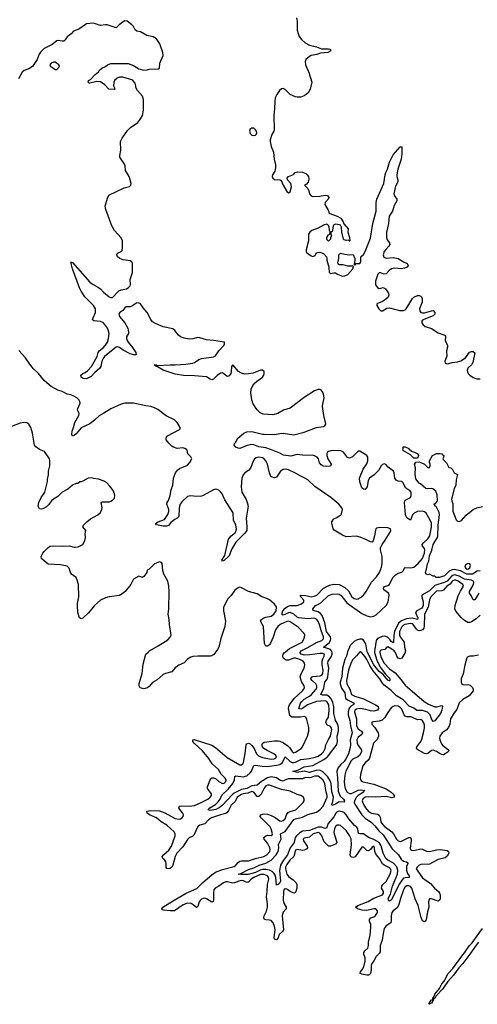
# Model space of a CAD drawing. Header units: inches. Extents: x 2293880 to 2522759, y 823965 to 1006879.
# Tile 289 of 325: x 2483483 to 2488738, y 855956 to 867248. Entities that reach past the tile are written whole.
import ezdxf

# ---------------------------------------------------------------- set-up
doc = ezdxf.new("R2010")
doc.units = ezdxf.units.IN
doc.header["$MEASUREMENT"] = 0
doc.layers.add('C4885', color=7, linetype='Continuous')
doc.layers.add('C4886', color=7, linetype='Continuous')

msp = doc.modelspace()

# ---------------------------------------------------------------- linework, layer by layer
at = {"layer": 'C4885', "color": 5}
for points, elevation in [([(2485737, 860000), (2485713, 859967), (2485690, 859952), (2485674, 859950), (2485530, 859948), (2485470, 859944), (2485450, 859939), (2485410, 859914), (2485370, 859874), (2485310, 859847), (2485270, 859813), (2485230, 859770), (2485158, 859750), (2485130, 859737), (2485061, 859679), (2485010, 859645), (2484970, 859601), (2484950, 859586), (2484910, 859573), (2484867, 859587), (2484855, 859610), (2484854, 859634), (2484888, 859750), (2484902, 859858), (2484930, 859970), (2484961, 860000)], 80), ([(2488750, 859959), (2488690, 859949), (2488650, 859949), (2488630, 859942), (2488618, 859930), (2488593, 859847), (2488574, 859746), (2488554, 859690), (2488551, 859650), (2488558, 859630), (2488570, 859623), (2488590, 859619), (2488630, 859625), (2488656, 859616), (2488682, 859590), (2488689, 859570), (2488689, 859550), (2488645, 859495), (2488570, 859453), (2488530, 859415), (2488502, 859338), (2488470, 859300), (2488429, 859230), (2488422, 859170), (2488405, 859130), (2488379, 859101), (2488334, 859070), (2488309, 859031), (2488305, 859010), (2488307, 858990), (2488325, 858945), (2488343, 858923), (2488389, 858890), (2488409, 858870), (2488402, 858850), (2488370, 858828), (2488350, 858819), (2488330, 858820), (2488310, 858828), (2488270, 858857), (2488230, 858869), (2488210, 858865), (2488170, 858833), (2488150, 858828), (2488130, 858833), (2488061, 858870), (2488044, 858884), (2488040, 858890), (2488043, 858910), (2488090, 858970), (2488102, 858998), (2488121, 859070), (2488130, 859127), (2488130, 859157), (2488123, 859183), (2488110, 859208), (2488090, 859221), (2488050, 859218), (2487985, 859250), (2487970, 859254), (2487930, 859253), (2487910, 859261), (2487896, 859276), (2487870, 859339), (2487850, 859361), (2487830, 859374), (2487790, 859379), (2487770, 859371), (2487750, 859355), (2487710, 859303), (2487674, 859246), (2487644, 859216), (2487610, 859203), (2487544, 859196), (2487527, 859190), (2487528, 859170), (2487556, 859136), (2487599, 859070), (2487604, 859050), (2487603, 859030), (2487586, 858994), (2487545, 858950), (2487500, 858780), (2487484, 858756), (2487455, 858730), (2487424, 858690), (2487396, 858590), (2487394, 858554), (2487398, 858530), (2487412, 858512), (2487426, 858506), (2487550, 858481), (2487690, 858429), (2487750, 858390), (2487769, 858370), (2487782, 858350), (2487781, 858330), (2487755, 858325), (2487690, 858339), (2487573, 858333), (2487490, 858337), (2487450, 858331), (2487423, 858310), (2487416, 858290), (2487430, 858246), (2487452, 858210), (2487490, 858169), (2487523, 858150), (2487590, 858135), (2487610, 858125), (2487622, 858102), (2487631, 858050), (2487641, 858030), (2487670, 857999), (2487756, 857936), (2487777, 857910), (2487810, 857849), (2487830, 857830), (2487850, 857822), (2487867, 857827), (2487950, 857869), (2487970, 857868), (2487979, 857850), (2487979, 857830), (2487966, 857746), (2487969, 857729), (2487982, 857722), (2488010, 857719), (2488090, 857741), (2488110, 857736), (2488154, 857714), (2488190, 857709), (2488270, 857728), (2488311, 857731), (2488390, 857719), (2488405, 857710), (2488410, 857690), (2488390, 857654), (2488370, 857636), (2488290, 857617), (2488190, 857563), (2488090, 857559), (2488070, 857550), (2488047, 857530), (2488037, 857510), (2488110, 857407), (2488200, 857340), (2488247, 857287), (2488293, 857250), (2488305, 857230), (2488310, 857210), (2488311, 857170), (2488307, 857153), (2488290, 857140), (2488210, 857166), (2488190, 857164), (2488183, 857157), (2488177, 857130), (2488181, 857070), (2488164, 857016), (2488152, 856928), (2488146, 856914), (2488130, 856903), (2488110, 856913), (2488093, 856953), (2488058, 857090), (2488024, 857164), (2487985, 857290), (2487970, 857306), (2487950, 857314), (2487930, 857314), (2487910, 857305), (2487891, 857270), (2487855, 857170), (2487832, 857088), (2487817, 857063), (2487771, 857030), (2487758, 857010), (2487748, 856970), (2487749, 856910), (2487744, 856890), (2487690, 856855), (2487670, 856825), (2487656, 856770), (2487647, 856693), (2487623, 856630), (2487624, 856570), (2487621, 856559), (2487610, 856540), (2487576, 856504), (2487550, 856456), (2487522, 856418), (2487518, 856410), (2487519, 856350), (2487510, 856310), (2487491, 856290), (2487470, 856290), (2487410, 856302), (2487394, 856310), (2487394, 856314), (2487397, 856330), (2487420, 856360), (2487434, 856386), (2487449, 856450), (2487449, 856490), (2487433, 856530), (2487433, 856550), (2487447, 856570), (2487480, 856600), (2487490, 856630), (2487488, 856670), (2487507, 856750), (2487516, 856836), (2487515, 856870), (2487501, 856910), (2487501, 856930), (2487514, 856946), (2487550, 856960), (2487570, 856975), (2487590, 857009), (2487593, 857030), (2487572, 857050), (2487551, 857051), (2487470, 857031), (2487414, 857034), (2487363, 857050), (2487339, 857070), (2487364, 857090), (2487483, 857137), (2487550, 857174), (2487649, 857211), (2487660, 857230), (2487659, 857250), (2487639, 857290), (2487641, 857310), (2487651, 857330), (2487690, 857364), (2487700, 857380), (2487736, 857450), (2487748, 857490), (2487741, 857510), (2487730, 857522), (2487670, 857550), (2487649, 857569), (2487614, 857630), (2487580, 857670), (2487569, 857690), (2487561, 857710), (2487558, 857750), (2487550, 857770), (2487530, 857758), (2487510, 857730), (2487490, 857715), (2487470, 857719), (2487430, 857760), (2487410, 857759), (2487334, 857646), (2487310, 857638), (2487286, 857646), (2487276, 857670), (2487294, 857786), (2487290, 857853), (2487270, 857891), (2487230, 857948), (2487167, 858007), (2487150, 858011), (2487130, 858010), (2487110, 857997), (2487099, 857970), (2487092, 857930), (2487093, 857910), (2487124, 857816), (2487124, 857810), (2487109, 857791), (2487051, 857769), (2487030, 857771), (2487008, 857787), (2486981, 857821), (2486952, 857890), (2486930, 857917), (2486910, 857926), (2486853, 857910), (2486810, 857874), (2486750, 857863), (2486737, 857850), (2486741, 857830), (2486783, 857770), (2486786, 857750), (2486779, 857741), (2486769, 857730), (2486750, 857723), (2486730, 857721), (2486670, 857732), (2486650, 857722), (2486630, 857650), (2486585, 857610), (2486550, 857560), (2486537, 857530), (2486536, 857510), (2486550, 857450), (2486570, 857423), (2486623, 857383), (2486656, 857350), (2486666, 857330), (2486666, 857290), (2486654, 857246), (2486644, 857236), (2486630, 857232), (2486590, 857249), (2486550, 857278), (2486530, 857282), (2486517, 857270), (2486512, 857250), (2486509, 857150), (2486518, 857118), (2486542, 857070), (2486542, 857050), (2486509, 857011), (2486498, 856970), (2486512, 856810), (2486499, 856790), (2486464, 856756), (2486450, 856719), (2486430, 856696), (2486410, 856705), (2486404, 856724), (2486415, 856810), (2486409, 856850), (2486394, 856890), (2486370, 856916), (2486350, 856923), (2486310, 856924), (2486294, 856930), (2486287, 856947), (2486291, 856970), (2486317, 857023), (2486329, 857070), (2486329, 857110), (2486316, 857190), (2486324, 857250), (2486328, 857330), (2486343, 857390), (2486341, 857410), (2486329, 857429), (2486290, 857445), (2486250, 857444), (2486173, 857410), (2486141, 857390), (2486110, 857358), (2486104, 857356), (2486090, 857354), (2486052, 857372), (2486030, 857375), (2486000, 857370), (2485950, 857348), (2485930, 857346), (2485870, 857359), (2485850, 857359), (2485822, 857350), (2485770, 857311), (2485729, 857290), (2485713, 857270), (2485707, 857230), (2485709, 857151), (2485703, 857137), (2485690, 857128), (2485630, 857165), (2485610, 857172), (2485590, 857171), (2485570, 857162), (2485554, 857146), (2485545, 857130), (2485530, 857077), (2485512, 857068), (2485477, 857097), (2485451, 857111), (2485410, 857115), (2485362, 857098), (2485261, 857030), (2485210, 857028), (2485135, 857035), (2485121, 857041), (2485114, 857050), (2485128, 857070), (2485256, 857150), (2485395, 857230), (2485516, 857284), (2485585, 857355), (2485690, 857442), (2485732, 857470), (2485810, 857501), (2485945, 857535), (2485966, 857550), (2485990, 857583), (2486010, 857599), (2486030, 857603), (2486110, 857600), (2486190, 857627), (2486285, 857650), (2486321, 857670), (2486354, 857710), (2486359, 857730), (2486355, 857750), (2486330, 857803), (2486292, 857850), (2486288, 857870), (2486310, 857890), (2486330, 857895), (2486370, 857893), (2486382, 857898), (2486386, 857910), (2486370, 857970), (2486359, 857990), (2486310, 858043), (2486260, 858090), (2486246, 858110), (2486249, 858130), (2486290, 858141), (2486330, 858137), (2486370, 858121), (2486417, 858097), (2486470, 858062), (2486490, 858055), (2486510, 858063), (2486530, 858083), (2486548, 858130), (2486566, 858154), (2486590, 858169), (2486652, 858188), (2486664, 858196), (2486737, 858270), (2486749, 858290), (2486749, 858310), (2486741, 858330), (2486710, 858350), (2486670, 858362), (2486590, 858401), (2486490, 858419), (2486350, 858469), (2486330, 858469), (2486310, 858460), (2486290, 858436), (2486255, 858365), (2486230, 858340), (2486210, 858341), (2486170, 858389), (2486150, 858395), (2486102, 858378), (2486050, 858371), (2486030, 858362), (2485982, 858330), (2485958, 858282), (2485910, 858241), (2485882, 858178), (2485865, 858155), (2485850, 858145), (2485790, 858130), (2485686, 858094), (2485653, 858070), (2485610, 858025), (2485550, 858012), (2485530, 857997), (2485483, 857897), (2485470, 857885), (2485430, 857865), (2485410, 857846), (2485358, 857762), (2485289, 857691), (2485270, 857650), (2485243, 857550), (2485230, 857528), (2485210, 857514), (2485190, 857510), (2485173, 857513), (2485164, 857524), (2485166, 857570), (2485162, 857590), (2485149, 857609), (2485127, 857630), (2485121, 857650), (2485133, 857670), (2485195, 857725), (2485226, 857770), (2485269, 857890), (2485270, 857910), (2485256, 857936), (2485171, 858011), (2485107, 858047), (2485054, 858094), (2484975, 858130), (2484947, 858150), (2484945, 858170), (2484990, 858178), (2485090, 858175), (2485150, 858153), (2485268, 858088), (2485310, 858079), (2485330, 858083), (2485350, 858094), (2485362, 858110), (2485364, 858130), (2485353, 858153), (2485322, 858190), (2485311, 858210), (2485319, 858230), (2485346, 858234), (2485430, 858228), (2485490, 858237), (2485567, 858270), (2485642, 858310), (2485670, 858330), (2485684, 858350), (2485685, 858370), (2485639, 858430), (2485638, 858450), (2485671, 858529), (2485688, 858552), (2485710, 858555), (2485730, 858547), (2485771, 858510), (2485810, 858490), (2485830, 858494), (2485851, 858510), (2485854, 858530), (2485842, 858550), (2485797, 858597), (2485765, 858650), (2485693, 858713), (2485654, 858774), (2485582, 858862), (2485487, 858950), (2485472, 858970), (2485470, 858990), (2485488, 858992), (2485510, 858987), (2485581, 858961), (2485690, 858929), (2485730, 858902), (2485865, 858785), (2486010, 858704), (2486030, 858701), (2486047, 858713), (2486052, 858728), (2486072, 858832), (2486083, 858930), (2486090, 858942), (2486109, 858951), (2486130, 858942), (2486150, 858923), (2486175, 858890), (2486203, 858830), (2486226, 858806), (2486270, 858786), (2486370, 858769), (2486405, 858770), (2486421, 858779), (2486432, 858790), (2486426, 858810), (2486402, 858830), (2486325, 858865), (2486287, 858890), (2486271, 858910), (2486265, 858930), (2486271, 858949), (2486290, 858961), (2486410, 858979), (2486450, 858979), (2486470, 858974), (2486513, 858953), (2486561, 858921), (2486581, 858901), (2486610, 858855), (2486630, 858842), (2486650, 858847), (2486715, 858890), (2486731, 858910), (2486787, 859030), (2486802, 859090), (2486805, 859130), (2486781, 859221), (2486770, 859250), (2486750, 859257), (2486709, 859251), (2486608, 859250), (2486586, 859270), (2486570, 859350), (2486572, 859370), (2486580, 859390), (2486635, 859465), (2486730, 859550), (2486746, 859570), (2486753, 859590), (2486750, 859610), (2486718, 859658), (2486705, 859710), (2486714, 859746), (2486749, 859810), (2486757, 859850), (2486755, 859870), (2486739, 859890), (2486700, 859910), (2486650, 859925), (2486630, 859924), (2486570, 859903), (2486544, 859904), (2486519, 859919), (2486510, 859930), (2486504, 859950), (2486509, 859970), (2486525, 859990), (2486536, 860000)], 80), ([(2487389, 860000), (2487350, 859951), (2487310, 859912), (2487290, 859875), (2487258, 859790), (2487237, 859670), (2487238, 859630), (2487273, 859570), (2487293, 859510), (2487330, 859490), (2487430, 859461), (2487568, 859390), (2487598, 859370), (2487603, 859350), (2487590, 859330), (2487550, 859319), (2487510, 859323), (2487458, 859338), (2487393, 859347), (2487350, 859341), (2487331, 859329), (2487327, 859310), (2487352, 859230), (2487350, 859149), (2487370, 859114), (2487407, 859090), (2487420, 859070), (2487411, 859050), (2487370, 859019), (2487353, 858990), (2487357, 858950), (2487370, 858925), (2487398, 858890), (2487407, 858870), (2487406, 858850), (2487383, 858810), (2487367, 858793), (2487310, 858767), (2487288, 858750), (2487227, 858630), (2487216, 858584), (2487210, 858510), (2487212, 858470), (2487221, 858430), (2487245, 858390), (2487270, 858374), (2487290, 858374), (2487310, 858382), (2487370, 858413), (2487395, 858415), (2487445, 858410), (2487435, 858405), (2487429, 858390), (2487368, 858352), (2487349, 858331), (2487327, 858290), (2487325, 858270), (2487333, 858250), (2487410, 858129), (2487450, 858092), (2487522, 858042), (2487562, 858002), (2487605, 857945), (2487658, 857898), (2487759, 857739), (2487832, 857670), (2487862, 857622), (2487890, 857599), (2487926, 857590), (2487938, 857578), (2487939, 857570), (2487925, 857535), (2487923, 857490), (2487936, 857456), (2487954, 857430), (2487955, 857410), (2487910, 857408), (2487890, 857401), (2487875, 857385), (2487844, 857336), (2487750, 857152), (2487730, 857139), (2487723, 857143), (2487716, 857150), (2487715, 857170), (2487739, 857221), (2487763, 857310), (2487821, 857450), (2487825, 857490), (2487812, 857532), (2487774, 857574), (2487709, 857609), (2487689, 857629), (2487658, 857690), (2487634, 857774), (2487609, 857810), (2487550, 857848), (2487489, 857869), (2487430, 857910), (2487390, 857910), (2487375, 857915), (2487364, 857970), (2487350, 857990), (2487328, 858008), (2487263, 858083), (2487231, 858131), (2487211, 858151), (2487190, 858162), (2487150, 858171), (2487130, 858165), (2487112, 858150), (2487092, 858108), (2487027, 858030), (2487005, 857975), (2486990, 857971), (2486948, 857988), (2486910, 857986), (2486810, 857950), (2486730, 857940), (2486699, 857921), (2486662, 857890), (2486648, 857870), (2486634, 857810), (2486589, 857751), (2486559, 857670), (2486514, 857610), (2486479, 857550), (2486468, 857490), (2486479, 857370), (2486470, 857351), (2486450, 857332), (2486433, 857327), (2486430, 857321), (2486423, 857410), (2486416, 857436), (2486401, 857461), (2486381, 857481), (2486350, 857494), (2486310, 857502), (2486270, 857502), (2486245, 857495), (2486190, 857469), (2486105, 857445), (2486023, 857443), (2485993, 857450), (2486024, 857456), (2486110, 857502), (2486170, 857521), (2486232, 857550), (2486310, 857576), (2486370, 857611), (2486427, 857670), (2486451, 857709), (2486458, 857750), (2486456, 857790), (2486484, 857850), (2486479, 857910), (2486530, 857938), (2486630, 858074), (2486650, 858085), (2486730, 858103), (2486790, 858133), (2486890, 858160), (2486930, 858185), (2486968, 858230), (2487013, 858330), (2487014, 858350), (2486999, 858410), (2486988, 858490), (2486963, 858530), (2486910, 858571), (2486870, 858571), (2486830, 858557), (2486810, 858554), (2486762, 858558), (2486730, 858543), (2486570, 858541), (2486536, 858530), (2486510, 858515), (2486470, 858525), (2486430, 858554), (2486370, 858563), (2486328, 858552), (2486260, 858510), (2486210, 858468), (2486150, 858460), (2486090, 858430), (2486030, 858420), (2485944, 858376), (2485922, 858358), (2485810, 858240), (2485772, 858210), (2485736, 858190), (2485670, 858179), (2485648, 858188), (2485666, 858210), (2485731, 858249), (2485762, 858278), (2485784, 858310), (2485806, 858354), (2485878, 858422), (2485931, 858489), (2485949, 858530), (2485953, 858567), (2485964, 858576), (2486050, 858563), (2486090, 858578), (2486130, 858609), (2486146, 858630), (2486170, 858695), (2486190, 858698), (2486267, 858687), (2486325, 858685), (2486430, 858698), (2486472, 858707), (2486500, 858730), (2486530, 858793), (2486590, 858739), (2486610, 858730), (2486630, 858729), (2486650, 858734), (2486710, 858764), (2486810, 858776), (2486877, 858790), (2486910, 858802), (2486950, 858827), (2486971, 858850), (2486990, 858890), (2486997, 858930), (2487028, 858992), (2487053, 859030), (2487068, 859108), (2487064, 859124), (2487050, 859141), (2487010, 859162), (2486999, 859190), (2487005, 859215), (2487030, 859250), (2487037, 859330), (2487033, 859390), (2487010, 859430), (2486990, 859437), (2486890, 859429), (2486788, 859392), (2486730, 859347), (2486710, 859341), (2486688, 859350), (2486706, 859410), (2486722, 859430), (2486750, 859454), (2486810, 859489), (2486833, 859510), (2486886, 859570), (2486895, 859590), (2486896, 859610), (2486884, 859630), (2486842, 859670), (2486828, 859690), (2486834, 859706), (2486850, 859714), (2486935, 859725), (2486951, 859730), (2486965, 859750), (2486968, 859790), (2486957, 859850), (2486956, 859890), (2486963, 859917), (2486981, 859950), (2486984, 859970), (2486959, 859979), (2486930, 859981), (2486816, 859964), (2486750, 859962), (2486716, 859970), (2486701, 859990), (2486708, 860000)], 60), ([(2487248, 860000), (2487234, 859950), (2487217, 859910), (2487190, 859810), (2487181, 859710), (2487162, 859650), (2487161, 859630), (2487180, 859580), (2487216, 859530), (2487226, 859466), (2487247, 859447), (2487323, 859410), (2487311, 859390), (2487285, 859375), (2487266, 859354), (2487254, 859310), (2487256, 859276), (2487275, 859210), (2487282, 859150), (2487300, 859070), (2487278, 858990), (2487282, 858930), (2487278, 858902), (2487257, 858830), (2487228, 858770), (2487210, 858742), (2487172, 858708), (2487137, 858663), (2487124, 858630), (2487133, 858550), (2487139, 858399), (2487163, 858343), (2487202, 858310), (2487214, 858290), (2487210, 858275), (2487150, 858278), (2487110, 858250), (2487070, 858238), (2487068, 858248), (2487079, 858281), (2487085, 858330), (2487069, 858391), (2487061, 858490), (2487046, 858526), (2487023, 858563), (2486963, 858623), (2486936, 858636), (2486910, 858640), (2486883, 858637), (2486810, 858613), (2486750, 858628), (2486670, 858616), (2486618, 858630), (2486677, 858643), (2486750, 858680), (2486850, 858694), (2486977, 858763), (2487022, 858798), (2487050, 858842), (2487082, 858878), (2487123, 858937), (2487132, 858970), (2487128, 859030), (2487142, 859090), (2487145, 859130), (2487135, 859170), (2487110, 859210), (2487104, 859230), (2487090, 859290), (2487089, 859370), (2487079, 859419), (2487060, 859460), (2487042, 859482), (2487010, 859500), (2486963, 859503), (2486942, 859510), (2486977, 859583), (2486986, 859650), (2487014, 859686), (2487023, 859710), (2487033, 859810), (2487021, 859870), (2487027, 859890), (2487060, 859940), (2487072, 859970), (2487071, 859991), (2487067, 860000)], 40), ([(2487620, 860000), (2487618, 859990), (2487630, 859941), (2487670, 859867), (2487730, 859803), (2487796, 859756), (2487861, 859681), (2487910, 859616), (2487988, 859548), (2488129, 859429), (2488177, 859397), (2488250, 859368), (2488273, 859367), (2488330, 859382), (2488337, 859377), (2488331, 859331), (2488315, 859290), (2488250, 859208), (2488230, 859201), (2488210, 859230), (2488195, 859275), (2488166, 859306), (2488110, 859324), (2488045, 859325), (2488010, 859352), (2487954, 859374), (2487887, 859447), (2487810, 859493), (2487750, 859554), (2487670, 859616), (2487650, 859638), (2487620, 859690), (2487542, 859782), (2487503, 859843), (2487470, 859910), (2487450, 859940), (2487410, 859988), (2487391, 860000)], 60), ([(2487558, 860000), (2487557, 859990), (2487582, 859902), (2487622, 859822), (2487684, 859744), (2487730, 859697), (2487735, 859685), (2487734, 859670), (2487730, 859667), (2487710, 859675), (2487657, 859737), (2487610, 859774), (2487550, 859850), (2487476, 859990), (2487474, 860000)], 40), ([(2487911, 860000), (2487909, 859990), (2487870, 859926), (2487850, 859918), (2487830, 859927), (2487814, 859950), (2487799, 859990), (2487791, 860000)], 60), ([(2488753, 856667), (2488724, 856636), (2488650, 856530), (2488570, 856424), (2488526, 856374), (2488466, 856290), (2488401, 856219), (2488337, 856130), (2488265, 856055), (2488250, 856026), (2488239, 856021), (2488230, 856000), (2488223, 855997), (2488224, 855990), (2488210, 855971), (2488195, 855965), (2488190, 855956), (2488182, 855962), (2488195, 855990), (2488210, 856007), (2488214, 856005), (2488225, 856015), (2488228, 856030), (2488239, 856041), (2488250, 856072), (2488302, 856138), (2488330, 856190), (2488357, 856223), (2488403, 856310), (2488455, 856365), (2488558, 856510), (2488592, 856548), (2488647, 856630), (2488677, 856663), (2488737, 856743), (2488796, 856824)], 80)]:
    msp.add_lwpolyline(points, dxfattribs=dict(at, elevation=elevation))
at = {"layer": 'C4886', "color": 5}
for points, elevation in [([(2487067, 860000), (2487063, 860010), (2487050, 860024), (2486971, 860050), (2487038, 860102), (2487053, 860127), (2487056, 860150), (2487050, 860170), (2487007, 860230), (2486987, 860330), (2486955, 860415), (2486938, 860438), (2486910, 860458), (2486852, 860472), (2486848, 860490), (2486879, 860530), (2486916, 860544), (2486941, 860559), (2487030, 860646), (2487070, 860659), (2487130, 860664), (2487150, 860659), (2487170, 860647), (2487239, 860559), (2487410, 860437), (2487470, 860412), (2487510, 860401), (2487550, 860409), (2487577, 860423), (2487690, 860530), (2487714, 860570), (2487726, 860650), (2487717, 860670), (2487666, 860710), (2487659, 860730), (2487663, 860737), (2487673, 860747), (2487710, 860758), (2487730, 860772), (2487769, 860851), (2487797, 860883), (2487830, 860902), (2487870, 860911), (2487890, 860930), (2487902, 860958), (2487910, 860966), (2487970, 860960), (2488010, 860971), (2488057, 861010), (2488110, 861068), (2488131, 861130), (2488136, 861170), (2488130, 861183), (2488108, 861210), (2488105, 861230), (2488120, 861250), (2488170, 861296), (2488193, 861330), (2488212, 861432), (2488212, 861472), (2488197, 861510), (2488151, 861590), (2488130, 861605), (2488110, 861612), (2488050, 861608), (2488012, 861590), (2487995, 861570), (2487970, 861509), (2487950, 861518), (2487930, 861534), (2487919, 861550), (2487913, 861573), (2487900, 861710), (2487905, 861730), (2487917, 861743), (2487971, 861770), (2487977, 861790), (2487978, 861830), (2487962, 861850), (2487930, 861866), (2487917, 861877), (2487882, 861942), (2487870, 861950), (2487830, 861954), (2487806, 861966), (2487791, 861990), (2487784, 862050), (2487774, 862070), (2487715, 862115), (2487688, 862148), (2487670, 862153), (2487650, 862145), (2487635, 862130), (2487602, 862078), (2487552, 862030), (2487498, 861990), (2487485, 861965), (2487473, 861890), (2487450, 861859), (2487430, 861862), (2487410, 861879), (2487388, 861948), (2487384, 861990), (2487428, 862092), (2487470, 862155), (2487481, 862190), (2487482, 862210), (2487480, 862230), (2487470, 862250), (2487390, 862301), (2487370, 862300), (2487306, 862234), (2487270, 862219), (2487246, 862226), (2487202, 862290), (2487170, 862305), (2487070, 862307), (2487030, 862297), (2487019, 862290), (2487010, 862273), (2487009, 862249), (2487023, 862210), (2487059, 862150), (2487052, 862128), (2487010, 862123), (2486969, 862129), (2486943, 862143), (2486925, 862165), (2486913, 862210), (2486897, 862230), (2486870, 862246), (2486855, 862250), (2486730, 862254), (2486670, 862261), (2486596, 862244), (2486512, 862252), (2486470, 862277), (2486376, 862316), (2486310, 862337), (2486229, 862349), (2486170, 862374), (2486150, 862377), (2486096, 862364), (2486010, 862330), (2485990, 862333), (2485966, 862346), (2485946, 862370), (2485948, 862388), (2485960, 862400), (2485989, 862450), (2486055, 862505), (2486090, 862520), (2486150, 862527), (2486270, 862495), (2486290, 862493), (2486410, 862490), (2486470, 862502), (2486510, 862505), (2486630, 862487), (2486750, 862516), (2486890, 862572), (2486970, 862582), (2486986, 862590), (2486997, 862610), (2486996, 862630), (2486975, 862710), (2486961, 862810), (2486963, 862837), (2486979, 862910), (2486973, 862953), (2486961, 862981), (2486950, 862996), (2486930, 863007), (2486910, 863007), (2486870, 862991), (2486750, 862915), (2486590, 862794), (2486513, 862770), (2486448, 862732), (2486390, 862718), (2486284, 862724), (2486268, 862728), (2486242, 862742), (2486210, 862773), (2486190, 862802), (2486162, 862850), (2486148, 862888), (2486138, 862970), (2486141, 863010), (2486147, 863030), (2486171, 863070), (2486201, 863099), (2486270, 863149), (2486286, 863170), (2486292, 863190), (2486291, 863210), (2486290, 863213), (2486271, 863230), (2486250, 863229), (2486164, 863196), (2486110, 863185), (2486070, 863183), (2486030, 863195), (2485995, 863215), (2485930, 863291), (2485915, 863270), (2485913, 863210), (2485908, 863192), (2485890, 863163), (2485870, 863157), (2485850, 863167), (2485810, 863199), (2485790, 863195), (2485750, 863167), (2485710, 863124), (2485690, 863118), (2485670, 863126), (2485630, 863153), (2485490, 863165), (2485366, 863166), (2485270, 863181), (2485129, 863230), (2485065, 863265), (2485046, 863270), (2485042, 863282), (2485026, 863290), (2485050, 863291), (2485062, 863282), (2485210, 863290), (2485268, 863288), (2485390, 863296), (2485471, 863309), (2485490, 863315), (2485539, 863350), (2485570, 863363), (2485710, 863383), (2485730, 863394), (2485771, 863449), (2485826, 863510), (2485836, 863530), (2485833, 863550), (2485710, 863569), (2485630, 863576), (2485550, 863601), (2485530, 863602), (2485470, 863589), (2485430, 863585), (2485370, 863595), (2485330, 863610), (2485308, 863628), (2485264, 863684), (2485242, 863702), (2485130, 863727), (2485043, 863763), (2485010, 863784), (2484989, 863809), (2484948, 863890), (2484902, 863942), (2484872, 863990), (2484857, 863997), (2484830, 863999), (2484770, 863962), (2484750, 863956), (2484706, 863954), (2484690, 863942), (2484668, 863912), (2484632, 863890), (2484622, 863870), (2484630, 863843), (2484692, 863770), (2484725, 863710), (2484734, 863666), (2484732, 863648), (2484710, 863610), (2484710, 863590), (2484717, 863570), (2484730, 863548), (2484778, 863490), (2484816, 863430), (2484822, 863410), (2484816, 863404), (2484795, 863405), (2484750, 863416), (2484670, 863458), (2484628, 863488), (2484610, 863496), (2484590, 863494), (2484461, 863390), (2484445, 863370), (2484427, 863333), (2484416, 863270), (2484405, 863250), (2484341, 863199), (2484303, 863157), (2484250, 863129), (2484214, 863134), (2484189, 863150), (2484186, 863170), (2484207, 863190), (2484237, 863203), (2484260, 863220), (2484308, 863272), (2484374, 863386), (2484383, 863430), (2484394, 863450), (2484446, 863490), (2484480, 863530), (2484492, 863550), (2484504, 863590), (2484509, 863650), (2484500, 863690), (2484490, 863710), (2484445, 863770), (2484410, 863787), (2484335, 863795), (2484322, 863802), (2484320, 863810), (2484327, 863830), (2484353, 863890), (2484352, 863932), (2484330, 863970), (2484230, 864068), (2484190, 864133), (2484170, 864172), (2484088, 864390), (2484075, 864450), (2484078, 864458), (2484069, 864471), (2484082, 864462), (2484090, 864465), (2484290, 864238), (2484326, 864210), (2484390, 864178), (2484410, 864163), (2484444, 864124), (2484510, 864068), (2484530, 864060), (2484550, 864063), (2484622, 864138), (2484650, 864151), (2484710, 864161), (2484730, 864172), (2484750, 864194), (2484757, 864210), (2484751, 864270), (2484779, 864350), (2484779, 864450), (2484769, 864469), (2484750, 864481), (2484670, 864495), (2484632, 864510), (2484608, 864530), (2484598, 864550), (2484606, 864570), (2484650, 864588), (2484660, 864600), (2484665, 864635), (2484665, 864710), (2484648, 864748), (2484570, 864830), (2484542, 864882), (2484471, 865070), (2484464, 865110), (2484490, 865201), (2484506, 865234), (2484681, 865319), (2484744, 865336), (2484760, 865350), (2484762, 865370), (2484753, 865410), (2484739, 865450), (2484699, 865519), (2484693, 865570), (2484686, 865590), (2484633, 865670), (2484632, 865690), (2484644, 865750), (2484642, 865850), (2484659, 865890), (2484722, 865978), (2484755, 866010), (2484838, 866070), (2484870, 866109), (2484893, 866150), (2484904, 866210), (2484906, 866330), (2484895, 866370), (2484835, 866435), (2484818, 866470), (2484818, 866490), (2484810, 866518), (2484782, 866550), (2484770, 866557), (2484669, 866589), (2484631, 866589), (2484602, 866578), (2484572, 866550), (2484565, 866530), (2484562, 866490), (2484573, 866467), (2484574, 866450), (2484570, 866446), (2484506, 866450), (2484462, 866502), (2484410, 866535), (2484370, 866537), (2484290, 866519), (2484280, 866520), (2484268, 866530), (2484275, 866550), (2484297, 866563), (2484350, 866618), (2484388, 866650), (2484396, 866664), (2484428, 866690), (2484469, 866711), (2484490, 866731), (2484530, 866747), (2484630, 866744), (2484730, 866747), (2484790, 866724), (2484850, 866684), (2484910, 866667), (2484947, 866673), (2484970, 866682), (2485076, 866684), (2485087, 866693), (2485092, 866750), (2485130, 866838), (2485127, 866870), (2485093, 866970), (2485055, 867030), (2485016, 867050), (2484945, 867065), (2484870, 867110), (2484830, 867115), (2484811, 867131), (2484791, 867170), (2484772, 867190), (2484717, 867230), (2484690, 867233), (2484670, 867225), (2484624, 867190), (2484590, 867155), (2484487, 867187), (2484470, 867190), (2484410, 867183), (2484330, 867206), (2484250, 867202), (2484161, 867139), (2484103, 867117), (2484073, 867087), (2484027, 867053), (2484004, 867016), (2483990, 867003), (2483970, 867000), (2483930, 867010), (2483910, 867005), (2483855, 866965), (2483764, 866916), (2483723, 866877), (2483708, 866852), (2483684, 866790), (2483630, 866711), (2483590, 866684), (2483535, 866665), (2483513, 866647), (2483470, 866570)], 40), ([(2486662, 867270), (2486669, 867230), (2486669, 867129), (2486679, 867090), (2486694, 867054), (2486719, 867019), (2486762, 866982), (2486810, 866956), (2486890, 866935), (2486950, 866912), (2487030, 866915), (2487045, 866910), (2487056, 866890), (2487022, 866870), (2486936, 866864), (2486896, 866850), (2486830, 866836), (2486810, 866827), (2486769, 866790), (2486760, 866770), (2486763, 866730), (2486803, 866643), (2486836, 866530), (2486819, 866450), (2486795, 866410), (2486774, 866390), (2486750, 866373), (2486710, 866361), (2486670, 866358), (2486650, 866363), (2486590, 866391), (2486530, 866448), (2486510, 866458), (2486490, 866456), (2486465, 866435), (2486434, 866390), (2486418, 866350), (2486411, 866310), (2486410, 866230), (2486400, 866150), (2486405, 865990), (2486401, 865970), (2486379, 865930), (2486359, 865870), (2486359, 865850), (2486372, 865792), (2486396, 865730), (2486406, 865650), (2486422, 865582), (2486422, 865550), (2486414, 865510), (2486387, 865470), (2486381, 865450), (2486390, 865431), (2486410, 865415), (2486470, 865411), (2486485, 865405), (2486507, 865350), (2486550, 865278), (2486570, 865262), (2486590, 865274), (2486604, 865330), (2486595, 865370), (2486558, 865410), (2486555, 865430), (2486568, 865450), (2486629, 865471), (2486646, 865494), (2486676, 865504), (2486730, 865498), (2486770, 865482), (2486785, 865470), (2486798, 865450), (2486803, 865417), (2486796, 865384), (2486777, 865363), (2486754, 865350), (2486791, 865311), (2486804, 865284), (2486811, 865250), (2486830, 865227), (2486850, 865219), (2486930, 865224), (2486990, 865237), (2487016, 865230), (2487031, 865210), (2487026, 865190), (2486991, 865150), (2486987, 865130), (2487023, 865070), (2487032, 865048), (2487032, 865032), (2487044, 865024), (2487130, 864996), (2487170, 864971), (2487198, 864930), (2487206, 864906), (2487254, 864850), (2487252, 864810), (2487271, 864749), (2487274, 864710), (2487270, 864708), (2487258, 864718), (2487230, 864715), (2487210, 864722), (2487202, 864730), (2487182, 864810), (2487178, 864870), (2487168, 864890), (2487157, 864897), (2487110, 864904), (2487085, 864890), (2487077, 864863), (2487074, 864826), (2487070, 864818), (2487054, 864810), (2487054, 864790), (2487062, 864770), (2487052, 864750), (2487051, 864730), (2487030, 864706), (2487010, 864726), (2487009, 864750), (2487030, 864782), (2487046, 864790), (2487048, 864810), (2487039, 864830), (2487035, 864875), (2487029, 864889), (2487018, 864898), (2487010, 864902), (2486970, 864893), (2486910, 864856), (2486839, 864830), (2486813, 864810), (2486799, 864790), (2486799, 864710), (2486774, 864610), (2486771, 864590), (2486776, 864576), (2486830, 864538), (2486850, 864532), (2486875, 864545), (2486889, 864571), (2486901, 864579), (2486930, 864581), (2486970, 864566), (2487005, 864530), (2487010, 864514), (2487011, 864490), (2487031, 864410), (2487038, 864350), (2487043, 864343), (2487050, 864338), (2487090, 864346), (2487110, 864345), (2487132, 864330), (2487190, 864308), (2487215, 864310), (2487250, 864326), (2487309, 864390), (2487316, 864416), (2487310, 864426), (2487298, 864422), (2487250, 864423), (2487197, 864437), (2487155, 864435), (2487142, 864442), (2487138, 864458), (2487148, 864510), (2487146, 864550), (2487166, 864570), (2487217, 864557), (2487270, 864551), (2487314, 864554), (2487332, 864508), (2487332, 864490), (2487322, 864442), (2487330, 864434), (2487348, 864452), (2487390, 864452), (2487399, 864470), (2487399, 864530), (2487430, 864556), (2487450, 864591), (2487510, 864742), (2487539, 864910), (2487578, 865050), (2487576, 865150), (2487582, 865190), (2487666, 865370), (2487679, 865470), (2487686, 865494), (2487707, 865533), (2487728, 865612), (2487770, 865698), (2487850, 865791), (2487870, 865791), (2487870, 865710), (2487863, 865650), (2487825, 865535), (2487814, 865470), (2487814, 865450), (2487825, 865410), (2487824, 865390), (2487800, 865340), (2487779, 865250), (2487786, 865226), (2487815, 865190), (2487814, 865170), (2487784, 865116), (2487762, 865050), (2487727, 864993), (2487717, 864910), (2487695, 864810), (2487694, 864750), (2487704, 864724), (2487728, 864690), (2487732, 864670), (2487723, 864650), (2487687, 864613), (2487670, 864590), (2487656, 864550), (2487664, 864524), (2487690, 864512), (2487770, 864520), (2487830, 864510), (2487889, 864469), (2487932, 864450), (2487944, 864430), (2487933, 864410), (2487903, 864397), (2487868, 864392), (2487790, 864397), (2487754, 864390), (2487725, 864370), (2487690, 864335), (2487670, 864330), (2487625, 864345), (2487610, 864344), (2487594, 864330), (2487568, 864250), (2487570, 864207), (2487590, 864175), (2487610, 864166), (2487630, 864167), (2487656, 864176), (2487683, 864163), (2487716, 864110), (2487721, 864090), (2487713, 864067), (2487682, 864038), (2487650, 864016), (2487585, 863990), (2487585, 863970), (2487608, 863930), (2487630, 863909), (2487650, 863910), (2487700, 863940), (2487730, 863943), (2487846, 863914), (2487890, 863914), (2487910, 863922), (2487919, 863930), (2487993, 864050), (2488010, 864067), (2488050, 864084), (2488070, 864084), (2488090, 864078), (2488098, 864070), (2488103, 864050), (2488104, 864010), (2488075, 863930), (2488077, 863910), (2488088, 863890), (2488110, 863885), (2488130, 863886), (2488210, 863910), (2488230, 863912), (2488248, 863890), (2488250, 863870), (2488232, 863850), (2488142, 863818), (2488110, 863801), (2488101, 863790), (2488101, 863770), (2488115, 863750), (2488138, 863730), (2488210, 863707), (2488290, 863657), (2488355, 863635), (2488367, 863627), (2488373, 863613), (2488368, 863568), (2488394, 863510), (2488394, 863494), (2488385, 863450), (2488388, 863390), (2488364, 863330), (2488368, 863308), (2488390, 863303), (2488410, 863305), (2488450, 863316), (2488510, 863324), (2488550, 863337), (2488601, 863370), (2488646, 863434), (2488670, 863442), (2488690, 863442), (2488708, 863428), (2488685, 863315), (2488669, 863291), (2488630, 863253), (2488622, 863230), (2488625, 863210), (2488633, 863190), (2488650, 863170), (2488690, 863143), (2488731, 863130), (2488770, 863128)], 40), ([(2486708, 860000), (2486715, 860010), (2486793, 860047), (2486890, 860105), (2486953, 860130), (2486973, 860147), (2486973, 860170), (2486943, 860243), (2486927, 860310), (2486910, 860348), (2486894, 860370), (2486870, 860384), (2486790, 860376), (2486690, 860387), (2486670, 860396), (2486630, 860432), (2486590, 860449), (2486570, 860447), (2486510, 860420), (2486501, 860421), (2486494, 860430), (2486506, 860470), (2486530, 860500), (2486560, 860520), (2486590, 860528), (2486670, 860530), (2486719, 860550), (2486746, 860570), (2486744, 860590), (2486713, 860630), (2486707, 860650), (2486770, 860646), (2486830, 860630), (2486865, 860635), (2486894, 860650), (2486973, 860727), (2487039, 860761), (2487090, 860775), (2487150, 860769), (2487217, 860737), (2487258, 860698), (2487296, 860630), (2487323, 860610), (2487350, 860604), (2487370, 860606), (2487398, 860622), (2487430, 860650), (2487460, 860690), (2487523, 860797), (2487581, 860859), (2487613, 860910), (2487636, 860970), (2487645, 861010), (2487644, 861090), (2487625, 861170), (2487627, 861190), (2487645, 861230), (2487681, 861279), (2487736, 861370), (2487744, 861390), (2487741, 861410), (2487710, 861421), (2487614, 861426), (2487583, 861417), (2487572, 861408), (2487567, 861393), (2487559, 861330), (2487541, 861270), (2487530, 861255), (2487510, 861259), (2487464, 861284), (2487393, 861313), (2487350, 861323), (2487230, 861317), (2487190, 861336), (2487094, 861394), (2487084, 861410), (2487068, 861472), (2487068, 861490), (2487078, 861510), (2487090, 861522), (2487123, 861537), (2487150, 861558), (2487170, 861565), (2487179, 861581), (2487189, 861630), (2487183, 861650), (2487149, 861690), (2487055, 861770), (2486873, 861893), (2486790, 861971), (2486758, 861990), (2486710, 862011), (2486650, 862047), (2486570, 862085), (2486530, 862092), (2486510, 862090), (2486478, 862070), (2486430, 862003), (2486410, 861994), (2486381, 862001), (2486368, 862010), (2486350, 862050), (2486327, 862150), (2486310, 862187), (2486290, 862210), (2486270, 862222), (2486230, 862229), (2486198, 862222), (2486179, 862210), (2486167, 862192), (2486134, 862106), (2486110, 862079), (2486068, 862050), (2486049, 862030), (2486032, 861990), (2486026, 861890), (2486035, 861830), (2486084, 861744), (2486097, 861710), (2486105, 861670), (2486085, 861530), (2486093, 861433), (2486090, 861390), (2486070, 861359), (2485964, 861256), (2485920, 861180), (2485890, 861101), (2485830, 861045), (2485810, 861038), (2485805, 861050), (2485837, 861103), (2485881, 861290), (2485910, 861330), (2485956, 861364), (2485970, 861390), (2485972, 861410), (2485964, 861450), (2485938, 861510), (2485934, 861594), (2485840, 861740), (2485807, 861810), (2485790, 861835), (2485770, 861854), (2485750, 861861), (2485730, 861863), (2485710, 861856), (2485590, 861791), (2485570, 861785), (2485510, 861779), (2485450, 861786), (2485410, 861778), (2485350, 861722), (2485325, 861690), (2485315, 861650), (2485309, 861550), (2485290, 861530), (2485263, 861517), (2485220, 861480), (2485191, 861449), (2485170, 861439), (2485130, 861441), (2485055, 861455), (2485041, 861470), (2485073, 861490), (2485145, 861515), (2485185, 861575), (2485194, 861606), (2485194, 861630), (2485173, 861690), (2485175, 861710), (2485190, 861733), (2485212, 861790), (2485223, 861857), (2485240, 861910), (2485250, 861990), (2485273, 862050), (2485297, 862083), (2485319, 862101), (2485410, 862140), (2485438, 862170), (2485459, 862210), (2485450, 862233), (2485414, 862270), (2485407, 862310), (2485399, 862319), (2485381, 862330), (2485356, 862336), (2485290, 862332), (2485250, 862344), (2485230, 862357), (2485197, 862390), (2485165, 862430), (2485165, 862450), (2485173, 862470), (2485324, 862550), (2485324, 862570), (2485316, 862590), (2485290, 862630), (2485259, 862659), (2485164, 862704), (2485070, 862776), (2485030, 862798), (2484990, 862812), (2484930, 862820), (2484790, 862850), (2484690, 862850), (2484650, 862840), (2484530, 862784), (2484450, 862735), (2484394, 862706), (2484344, 862656), (2484290, 862612), (2484190, 862567), (2484130, 862497), (2484110, 862478), (2484090, 862470), (2484081, 862490), (2484084, 862530), (2484103, 862570), (2484118, 862630), (2484163, 862710), (2484167, 862730), (2484147, 862770), (2484149, 862790), (2484176, 862850), (2484174, 862870), (2484165, 862885), (2484138, 862910), (2484104, 862930), (2484070, 862945), (2484030, 862955), (2483970, 862984), (2483921, 863001), (2483843, 863043), (2483770, 863106), (2483700, 863190), (2483643, 863243), (2483598, 863298), (2483550, 863370), (2483475, 863455)], 60), ([(2484961, 860000), (2484972, 860010), (2485074, 860066), (2485183, 860137), (2485212, 860168), (2485221, 860190), (2485202, 860310), (2485200, 860370), (2485187, 860430), (2485195, 860490), (2485200, 860690), (2485197, 860750), (2485184, 860810), (2485138, 860890), (2485127, 860933), (2485119, 861010), (2485110, 861022), (2485090, 861029), (2485031, 861009), (2484970, 860948), (2484946, 860934), (2484942, 860910), (2484910, 860862), (2484890, 860849), (2484850, 860868), (2484791, 860830), (2484761, 860770), (2484694, 860690), (2484671, 860670), (2484630, 860645), (2484510, 860630), (2484470, 860618), (2484410, 860590), (2484343, 860530), (2484274, 860446), (2484210, 860383), (2484190, 860377), (2484170, 860389), (2484152, 860450), (2484148, 860528), (2484148, 860552), (2484163, 860630), (2484158, 860770), (2484148, 860810), (2484131, 860851), (2484079, 860890), (2484067, 860910), (2484050, 860958), (2484030, 860979), (2483950, 860997), (2483810, 861002), (2483741, 861061), (2483734, 861070), (2483729, 861090), (2483749, 861130), (2483765, 861150), (2483810, 861193), (2483835, 861210), (2483870, 861215), (2483970, 861210), (2484050, 861215), (2484110, 861197), (2484122, 861198), (2484156, 861204), (2484209, 861231), (2484232, 861272), (2484238, 861310), (2484237, 861350), (2484243, 861390), (2484209, 861430), (2484217, 861450), (2484253, 861490), (2484297, 861523), (2484382, 861570), (2484410, 861598), (2484425, 861630), (2484429, 861650), (2484418, 861710), (2484430, 861718), (2484510, 861718), (2484530, 861725), (2484550, 861738), (2484570, 861762), (2484577, 861790), (2484573, 861810), (2484557, 861850), (2484519, 861899), (2484479, 861939), (2484455, 861955), (2484390, 861979), (2484330, 861986), (2484310, 861993), (2484270, 861989), (2484210, 861957), (2484188, 861948), (2484172, 861948), (2484150, 861928), (2484133, 861927), (2484090, 861909), (2484035, 861865), (2483970, 861830), (2483921, 861779), (2483873, 861750), (2483850, 861729), (2483816, 861684), (2483790, 861661), (2483750, 861639), (2483730, 861635), (2483710, 861639), (2483695, 861670), (2483702, 861710), (2483731, 861770), (2483771, 861830), (2483802, 861950), (2483804, 861976), (2483816, 862030), (2483815, 862070), (2483830, 862130), (2483830, 862190), (2483826, 862210), (2483770, 862296), (2483710, 862319), (2483669, 862349), (2483655, 862370), (2483630, 862506), (2483613, 862570), (2483590, 862609), (2483566, 862626), (2483530, 862629), (2483490, 862619), (2483390, 862583)], 80), ([(2488770, 860927), (2488735, 860925), (2488683, 860890), (2488672, 860888), (2488619, 860890), (2488546, 860926), (2488470, 860941), (2488450, 860938), (2488416, 860924), (2488361, 860870), (2488302, 860850), (2488266, 860850), (2488250, 860866), (2488230, 860868), (2488190, 860888), (2488170, 860882), (2488150, 860888), (2488142, 860910), (2488155, 860945), (2488167, 861007), (2488182, 861038), (2488190, 861101), (2488216, 861164), (2488230, 861230), (2488284, 861316), (2488290, 861454), (2488304, 861570), (2488298, 861598), (2488265, 861665), (2488255, 861670), (2488247, 861687), (2488238, 861690), (2488259, 861701), (2488277, 861723), (2488281, 861739), (2488278, 861798), (2488262, 861842), (2488228, 861868), (2488210, 861872), (2488170, 861867), (2488147, 861870), (2488086, 861926), (2488070, 861933), (2488030, 861983), (2488023, 862037), (2488028, 862110), (2488018, 862150), (2488030, 862174), (2488070, 862178), (2488089, 862171), (2488131, 862151), (2488170, 862114), (2488190, 862114), (2488198, 862130), (2488198, 862150), (2488188, 862170), (2488189, 862190), (2488224, 862250), (2488268, 862272), (2488306, 862274), (2488330, 862270), (2488338, 862258), (2488355, 862250), (2488351, 862229), (2488342, 862210), (2488344, 862204), (2488384, 862164), (2488410, 862114), (2488432, 862110), (2488452, 862090), (2488472, 862050), (2488511, 862031), (2488494, 861970), (2488490, 861910), (2488472, 861868), (2488442, 861750), (2488444, 861730), (2488456, 861696), (2488458, 861610), (2488493, 861513), (2488510, 861496), (2488530, 861494), (2488555, 861505), (2488610, 861565), (2488670, 861616), (2488690, 861631), (2488732, 861650), (2488796, 861664)], 20), ([(2488756, 860670), (2488730, 860624), (2488710, 860595), (2488690, 860593), (2488666, 860646), (2488648, 860670), (2488649, 860690), (2488686, 860754), (2488698, 860790), (2488693, 860810), (2488670, 860822), (2488590, 860833), (2488530, 860867), (2488490, 860878), (2488470, 860880), (2488445, 860870), (2488390, 860810), (2488370, 860797), (2488250, 860760), (2488190, 860699), (2488099, 860650), (2488099, 860630), (2488117, 860570), (2488117, 860530), (2488108, 860510), (2488099, 860501), (2488043, 860470), (2488028, 860450), (2488053, 860390), (2488052, 860368), (2487990, 860383), (2487950, 860382), (2487924, 860376), (2487868, 860352), (2487833, 860327), (2487786, 860230), (2487778, 860190), (2487775, 860105), (2487770, 860103), (2487750, 860116), (2487737, 860137), (2487706, 860166), (2487677, 860177), (2487646, 860174), (2487603, 860157), (2487590, 860150), (2487577, 860130), (2487560, 860030), (2487558, 860000)], 40), ([(2488770, 860420), (2488724, 860376), (2488670, 860343), (2488650, 860335), (2488630, 860336), (2488590, 860356), (2488551, 860391), (2488490, 860464), (2488480, 860490), (2488483, 860530), (2488519, 860641), (2488544, 860696), (2488579, 860750), (2488572, 860770), (2488516, 860810), (2488490, 860819), (2488470, 860819), (2488450, 860807), (2488424, 860776), (2488386, 860750), (2488350, 860706), (2488330, 860697), (2488270, 860695), (2488202, 860630), (2488187, 860593), (2488175, 860510), (2488130, 860430), (2488129, 860291), (2488123, 860270), (2488109, 860251), (2488090, 860242), (2488070, 860241), (2488050, 860248), (2488038, 860258), (2488002, 860310), (2487990, 860318), (2487970, 860323), (2487905, 860310), (2487890, 860303), (2487870, 860284), (2487845, 860230), (2487844, 860190), (2487851, 860170), (2487896, 860110), (2487903, 860050), (2487913, 860010), (2487911, 860000)], 60), ([(2486536, 860000), (2486582, 860038), (2486725, 860110), (2486748, 860150), (2486758, 860190), (2486750, 860210), (2486680, 860280), (2486590, 860344), (2486570, 860351), (2486550, 860347), (2486474, 860310), (2486446, 860290), (2486420, 860250), (2486394, 860166), (2486364, 860096), (2486350, 860078), (2486330, 860065), (2486310, 860065), (2486295, 860095), (2486282, 860290), (2486247, 860350), (2486258, 860370), (2486277, 860383), (2486310, 860396), (2486370, 860409), (2486403, 860430), (2486429, 860470), (2486430, 860515), (2486410, 860544), (2486350, 860596), (2486330, 860606), (2486262, 860630), (2486210, 860665), (2486110, 860690), (2486030, 860734), (2486010, 860739), (2485990, 860734), (2485954, 860706), (2485910, 860645), (2485873, 860607), (2485824, 860510), (2485823, 860470), (2485846, 860350), (2485838, 860290), (2485791, 860150), (2485768, 860050), (2485755, 860025), (2485737, 860000)], 80), ([(2487474, 860000), (2487456, 860090), (2487431, 860131), (2487410, 860142), (2487390, 860143), (2487350, 860131), (2487325, 860115), (2487279, 860070), (2487250, 860007), (2487248, 860000)], 40), ([(2487391, 860000), (2487390, 860001), (2487389, 860000)], 60), ([(2487791, 860000), (2487783, 860010), (2487757, 860030), (2487710, 860054), (2487697, 860050), (2487674, 860026), (2487630, 860019), (2487622, 860010), (2487620, 860000)], 60)]:
    msp.add_lwpolyline(points, dxfattribs=dict(at, elevation=elevation))
for points, elevation in [([(2483870, 866762), (2483846, 866750), (2483831, 866730), (2483836, 866710), (2483860, 866700), (2483890, 866677), (2483910, 866676), (2483939, 866710), (2483934, 866730), (2483890, 866761)], 60), ([(2486150, 866005), (2486130, 865992), (2486122, 865970), (2486130, 865944), (2486150, 865925), (2486170, 865920), (2486190, 865924), (2486199, 865930), (2486207, 865950), (2486201, 865970), (2486190, 865986), (2486170, 866002)], 40), ([(2488010, 862218), (2487970, 862258), (2487890, 862302), (2487884, 862310), (2487888, 862328), (2487886, 862350), (2487911, 862350), (2487951, 862330), (2487957, 862317), (2487971, 862310), (2487980, 862300), (2488016, 862290), (2488056, 862270), (2488063, 862250), (2488050, 862218)], 20), ([(2488630, 861013), (2488603, 860997), (2488596, 860970), (2488610, 860951), (2488630, 860947), (2488650, 860962), (2488659, 860990), (2488650, 861008)], 20)]:
    msp.add_lwpolyline(points, close=True, dxfattribs=dict(at, elevation=elevation))

doc.saveas('drawing.dxf')
